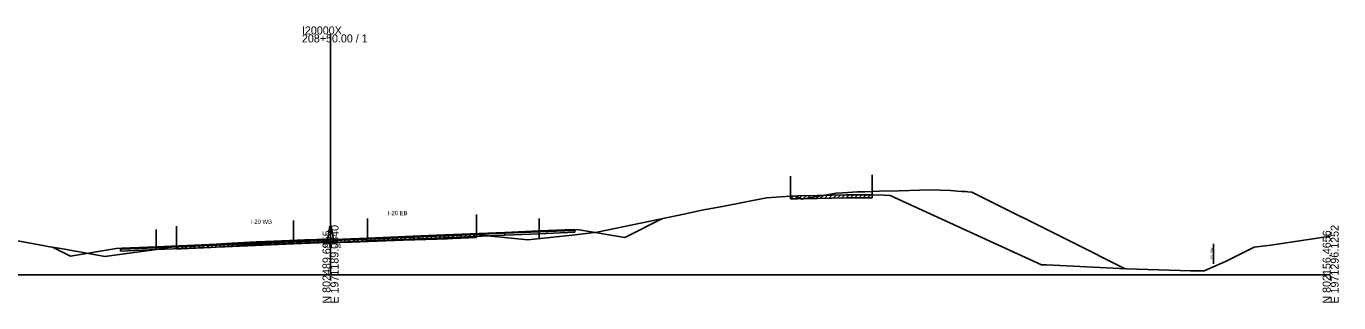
# Model space of a CAD drawing. Extents: x -4026 to 9638, y -10 to 19609.
# Drawn here: x 6243.5 to 6702.8, y 9990.3 to 10086.9 of the extents above; entities that cross this region are included whole.
import ezdxf

# ---------------------------------------------------------------- set-up
doc = ezdxf.new("R2010")
doc.units = 0
for name, color, linetype in [('RD_EX_Road', 7, 'Continuous'), ('RD_GPK_XS_Cell', 7, 'Continuous'), ('RD_PD_ALT1_TrvlWay', 7, 'Continuous'), ('RD_TX_Misc1', 7, 'Continuous'), ('RD_XS_Base', 7, 'Continuous'), ('RD_XS_ExGround', 7, 'Continuous'), ('RD_XS_ExPaveRet', 7, 'Continuous'), ('RD_XS_ExRW', 7, 'Continuous'), ('RD_XS_Greenside', 7, 'Continuous'), ('RD_XS_MedBWall', 7, 'Continuous'), ('RD_XS_Pave', 7, 'Continuous'), ('RD_XS_PaveOvlay', 7, 'Continuous'), ('RD_XS_TieSlope', 7, 'Continuous'), ('RD_XS_TX_Elev_EX', 7, 'Continuous')]:
    doc.layers.add(name, color=color, linetype=linetype)

msp = doc.modelspace()

# ---------------------------------------------------------------- linework, layer by layer
at = {"layer": 'RD_EX_Road'}
for p, q in [((6510.96, 10034.58), (6510.96, 10027.58)), ((6539.51, 10035.03), (6539.51, 10028.03)), ((6401.08, 10021.13), (6401.08, 10014.13)), ((6296.09, 10017.1), (6296.09, 10010.1))]:
    msp.add_line(p, q, dxfattribs=at)
at = {"layer": 'RD_GPK_XS_Cell'}
for p, q in [((6350, 10000), (6350, 10084.1)), ((6000, 10000), (6350, 10000)), ((6350, 10000), (6700, 10000))]:
    msp.add_line(p, q, dxfattribs=at)
at = {"layer": 'RD_PD_ALT1_TrvlWay'}
for p, q in [((6337, 10019.08), (6337, 10012.08)), ((6363, 10019.7), (6363, 10012.7)), ((6423, 10019.72), (6423, 10012.72)), ((6289, 10015.95), (6289, 10008.95))]:
    msp.add_line(p, q, dxfattribs=at)
at = {"layer": 'RD_XS_Base'}
for points in [[(6363, 10012.56), (6387, 10013.57), (6411, 10014.57)], [(6411, 10013.9), (6387, 10012.9), (6363, 10011.89)], [(6411, 10014.57), (6423, 10015.08)], [(6411, 10013.9), (6411, 10014.57)], [(6423, 10014.41), (6411, 10013.9)], [(6435.5, 10015.6), (6435, 10015.58), (6423, 10015.08)], [(6423, 10015.08), (6423, 10014.41)], [(6423, 10014.41), (6435.5, 10014.93)], [(6435.5, 10014.93), (6435.5, 10015.6)], [(6276.5, 10009.02), (6277, 10009.04), (6289, 10009.54)], [(6276.5, 10008.35), (6276.5, 10009.02)], [(6289, 10008.87), (6276.5, 10008.35)], [(6337, 10011.55), (6313, 10010.55), (6289, 10009.54)], [(6289, 10008.87), (6313, 10009.88), (6337, 10010.88)], [(6289, 10009.54), (6289, 10008.87)], [(6289, 10009.54), (6289, 10009.54), (6289, 10008.87), (6289, 10008.87)], [(6349, 10012.07), (6337, 10011.55)], [(6337, 10010.88), (6337, 10011.55)], [(6337, 10010.88), (6349, 10011.4)], [(6349, 10011.4), (6349, 10012.07)], [(6351, 10012.06), (6363, 10012.56)], [(6351, 10011.39), (6351, 10012.06)], [(6363, 10011.89), (6351, 10011.39)], [(6363, 10011.89), (6363, 10012.56)]]:
    msp.add_lwpolyline(points, dxfattribs=at)
at = {"layer": 'RD_XS_ExGround'}
msp.add_line((6545.81, 10027.82), (6598.82, 10003.53), dxfattribs=at)
for points in [[(6231.64, 10013.61), (6249.36, 10010.31), (6251.07, 10009.96), (6256.34, 10009.11), (6271.07, 10006.48), (6290.77, 10009.2), (6292.75, 10009.51), (6293.46, 10009.72), (6294.16, 10009.84), (6296.09, 10010.1), (6297.72, 10010.16), (6308.08, 10010.62), (6315.44, 10011.13), (6323.95, 10011.64), (6330.22, 10011.82), (6341.05, 10012.25), (6345.17, 10012.38), (6347.87, 10012.55), (6349.68, 10012.43), (6350, 10012.41), (6350.86, 10012.36), (6353.46, 10012.4), (6357.2, 10012.49), (6375.44, 10013.16), (6379.53, 10013.34), (6387.23, 10013.55), (6390.91, 10013.69), (6392.86, 10013.78), (6401.08, 10014.13), (6406.25, 10013.61), (6419.1, 10012.32), (6434.61, 10013.88), (6443.33, 10014.92), (6474.23, 10021.37), (6480, 10022.61), (6487.19, 10024), (6502.61, 10026.99), (6509.4, 10027.45), (6510.96, 10027.58), (6511.52, 10027.59), (6513.4, 10027.66), (6520.36, 10027.79), (6530.52, 10027.98), (6536.59, 10028), (6539.51, 10028.03), (6543.78, 10027.88), (6545.81, 10027.82)], [(6598.82, 10003.53), (6600.61, 10003.52), (6628.53, 10002.11), (6651, 10001.47), (6655.75, 10001.49), (6663.23, 10004.76), (6673.27, 10009.67), (6679.08, 10010.39), (6700, 10013.53)]]:
    msp.add_lwpolyline(points, dxfattribs=at)
at = {"layer": 'RD_XS_ExPaveRet'}
for p, q in [((6510.96, 10026.58), (6511.99, 10027.6)), ((6510.96, 10026.58), (6510.96, 10027.58)), ((6512.46, 10026.62), (6513.5, 10027.66)), ((6513.96, 10026.67), (6514.98, 10027.69)), ((6515.46, 10026.7), (6516.48, 10027.72)), ((6516.96, 10026.73), (6517.98, 10027.75)), ((6518.46, 10026.75), (6519.48, 10027.77)), ((6519.96, 10026.78), (6520.98, 10027.8)), ((6520.36, 10026.79), (6530.52, 10026.98)), ((6521.46, 10026.81), (6522.48, 10027.83)), ((6522.96, 10026.84), (6523.98, 10027.86)), ((6524.46, 10026.87), (6525.48, 10027.89)), ((6525.96, 10026.89), (6526.98, 10027.91)), ((6527.46, 10026.92), (6528.48, 10027.94)), ((6528.96, 10026.95), (6529.98, 10027.97)), ((6530.46, 10026.98), (6531.47, 10027.98)), ((6530.52, 10026.98), (6536.59, 10027)), ((6531.96, 10026.98), (6532.96, 10027.99)), ((6533.46, 10026.99), (6534.46, 10027.99)), ((6534.96, 10026.99), (6535.96, 10028)), ((6536.46, 10027), (6537.47, 10028.01)), ((6536.59, 10027), (6539.51, 10027.03)), ((6537.96, 10027.01), (6538.97, 10028.03)), ((6539.51, 10028.03), (6539.51, 10027.03)), ((6510.96, 10026.58), (6511.52, 10026.59)), ((6511.52, 10026.59), (6513.4, 10026.66)), ((6513.4, 10026.66), (6520.36, 10026.79)), ((6372.59, 10012.06), (6373.63, 10013.1)), ((6374.09, 10012.11), (6375.13, 10013.15)), ((6375.59, 10012.17), (6376.63, 10013.21)), ((6377.09, 10012.23), (6378.13, 10013.28)), ((6378.59, 10012.3), (6379.63, 10013.34)), ((6380.09, 10012.35), (6381.12, 10013.38)), ((6381.59, 10012.4), (6382.62, 10013.42)), ((6383.09, 10012.44), (6384.12, 10013.46)), ((6384.59, 10012.48), (6385.62, 10013.51)), ((6386.09, 10012.52), (6387.12, 10013.55)), ((6387.59, 10012.56), (6388.62, 10013.6)), ((6389.09, 10012.62), (6390.12, 10013.66)), ((6390.59, 10012.67), (6391.63, 10013.72)), ((6392.09, 10012.74), (6393.14, 10013.79)), ((6392.86, 10012.78), (6401.08, 10013.13)), ((6393.59, 10012.81), (6394.63, 10013.86)), ((6395.09, 10012.87), (6396.13, 10013.92)), ((6396.59, 10012.94), (6397.63, 10013.98)), ((6398.09, 10013), (6399.13, 10014.05)), ((6399.59, 10013.07), (6400.63, 10014.11)), ((6401.08, 10014.13), (6401.08, 10013.13)), ((6296.09, 10009.1), (6297.13, 10010.14)), ((6296.09, 10009.1), (6296.09, 10010.1)), ((6296.09, 10009.1), (6297.72, 10009.16)), ((6297.59, 10009.15), (6298.63, 10010.2)), ((6297.72, 10009.16), (6308.08, 10009.62)), ((6299.09, 10009.22), (6300.13, 10010.27)), ((6300.59, 10009.29), (6301.63, 10010.33)), ((6302.09, 10009.35), (6303.13, 10010.4)), ((6303.59, 10009.42), (6304.63, 10010.47)), ((6305.09, 10009.49), (6306.13, 10010.53)), ((6306.59, 10009.55), (6307.63, 10010.6)), ((6308.08, 10009.62), (6315.44, 10010.13)), ((6308.09, 10009.62), (6309.16, 10010.7)), ((6309.59, 10009.72), (6310.66, 10010.8)), ((6311.09, 10009.83), (6312.16, 10010.9)), ((6312.59, 10009.93), (6313.66, 10011.01)), ((6314.09, 10010.03), (6315.16, 10011.11)), ((6315.44, 10010.13), (6323.95, 10010.64)), ((6315.59, 10010.14), (6316.65, 10011.2)), ((6317.09, 10010.23), (6318.15, 10011.29)), ((6318.59, 10010.32), (6319.65, 10011.38)), ((6320.09, 10010.41), (6321.15, 10011.47)), ((6321.59, 10010.5), (6322.65, 10011.56)), ((6323.09, 10010.59), (6324.14, 10011.65)), ((6323.95, 10010.64), (6330.22, 10010.82)), ((6324.59, 10010.66), (6325.62, 10011.69)), ((6326.09, 10010.7), (6327.12, 10011.73)), ((6327.59, 10010.74), (6328.62, 10011.77)), ((6329.09, 10010.78), (6330.12, 10011.81)), ((6330.22, 10010.82), (6341.05, 10011.25)), ((6330.59, 10010.83), (6331.63, 10011.87)), ((6332.09, 10010.89), (6333.13, 10011.93)), ((6333.59, 10010.95), (6334.63, 10011.99)), ((6335.09, 10011.01), (6336.13, 10012.05)), ((6336.59, 10011.07), (6337.63, 10012.11)), ((6338.09, 10011.13), (6339.13, 10012.17)), ((6339.59, 10011.19), (6340.63, 10012.23)), ((6341.05, 10011.25), (6345.17, 10011.38)), ((6341.09, 10011.25), (6342.12, 10012.28)), ((6342.59, 10011.29), (6343.62, 10012.33)), ((6344.09, 10011.34), (6345.12, 10012.37)), ((6345.17, 10011.38), (6347.87, 10011.55)), ((6345.59, 10011.4), (6346.65, 10012.47)), ((6347.09, 10011.5), (6348.12, 10012.53)), ((6347.87, 10011.55), (6349.68, 10011.43)), ((6348.59, 10011.5), (6349.53, 10012.44)), ((6349.68, 10011.43), (6350, 10011.41)), ((6350, 10011.41), (6350.86, 10011.36)), ((6350.09, 10011.41), (6351.04, 10012.36)), ((6350.86, 10011.36), (6353.46, 10011.4)), ((6351.59, 10011.37), (6352.6, 10012.38)), ((6353.09, 10011.39), (6354.11, 10012.41)), ((6353.46, 10011.4), (6357.2, 10011.49)), ((6354.59, 10011.42), (6355.61, 10012.45)), ((6356.09, 10011.46), (6357.11, 10012.48)), ((6357.2, 10011.49), (6375.44, 10012.16)), ((6357.59, 10011.5), (6358.63, 10012.54)), ((6359.09, 10011.56), (6360.13, 10012.6)), ((6360.59, 10011.61), (6361.63, 10012.65)), ((6362.09, 10011.67), (6363.13, 10012.71)), ((6363.59, 10011.72), (6364.63, 10012.76)), ((6365.09, 10011.78), (6366.13, 10012.82)), ((6366.59, 10011.84), (6367.63, 10012.87)), ((6368.09, 10011.89), (6369.13, 10012.93)), ((6369.59, 10011.95), (6370.63, 10012.99)), ((6371.09, 10012), (6372.13, 10013.04)), ((6375.44, 10012.16), (6379.53, 10012.34)), ((6379.53, 10012.34), (6387.23, 10012.55)), ((6387.23, 10012.55), (6390.91, 10012.69)), ((6390.91, 10012.69), (6392.86, 10012.78))]:
    msp.add_line(p, q, dxfattribs=at)
at = {"layer": 'RD_XS_ExRW'}
msp.add_line((6659.02, 10003.92), (6659.02, 10010.92), dxfattribs=at)
at = {"layer": 'RD_XS_Greenside'}
for points in [[(6435, 10015.92), (6437, 10015.75)], [(6437, 10015.75), (6453, 10013.08)], [(6275, 10009.21), (6259, 10006.54)], [(6277, 10009.37), (6275, 10009.21)]]:
    msp.add_lwpolyline(points, dxfattribs=at)
at = {"layer": 'RD_XS_MedBWall'}
for points in [[(6349, 10012.4), (6349.75, 10017.07)], [(6349.75, 10017.07), (6350.25, 10017.07), (6351, 10012.39)], [(6349, 10011.39), (6349, 10012.07), (6349, 10012.4)], [(6351, 10011.39), (6349, 10011.39)], [(6351, 10012.39), (6351, 10012.06), (6351, 10011.39)]]:
    msp.add_lwpolyline(points, dxfattribs=at)
at = {"layer": 'RD_XS_Pave'}
for points in [[(6512.81, 10027.61), (6514.01, 10027.01), (6514.96, 10026.54), (6520.28, 10027.43), (6526.97, 10028.55), (6529.23, 10028.73), (6530.97, 10028.87), (6534.41, 10029.02), (6536.97, 10029.12), (6541.97, 10029.26), (6548.98, 10029.45), (6556.16, 10029.64), (6560.98, 10029.77), (6563.33, 10029.68), (6566.99, 10029.54), (6569.45, 10029.35), (6570.99, 10029.23), (6571.72, 10029.17), (6572.21, 10029.13), (6573.08, 10029.06), (6574.49, 10028.95), (6609.26, 10011.61), (6628.14, 10002.2)], [(6411, 10014.74), (6387, 10013.73), (6363, 10012.73)], [(6363, 10012.56), (6387, 10013.57), (6411, 10014.57)], [(6411, 10014.74), (6423, 10015.25)], [(6423, 10015.08), (6411, 10014.57)], [(6411, 10014.57), (6411, 10014.74)], [(6435, 10015.75), (6423, 10015.25)], [(6423, 10015.08), (6435, 10015.58)], [(6423, 10015.25), (6423, 10015.08)], [(6435, 10015.58), (6435, 10015.75)], [(6277, 10009.2), (6289, 10009.71)], [(6289, 10009.54), (6277, 10009.04)], [(6277, 10009.04), (6277, 10009.2)], [(6289, 10009.71), (6313, 10010.72), (6337, 10011.72)], [(6337, 10011.55), (6313, 10010.55), (6289, 10009.54)], [(6289, 10009.71), (6289, 10009.71), (6289, 10009.54), (6289, 10009.54)], [(6289, 10009.54), (6289, 10009.71)], [(6337, 10011.72), (6349, 10012.24)], [(6349, 10012.07), (6337, 10011.55)], [(6337, 10011.55), (6337, 10011.72)], [(6349, 10012.24), (6349, 10012.07)], [(6363, 10012.73), (6351, 10012.23)], [(6351, 10012.06), (6363, 10012.56)], [(6351, 10012.23), (6351, 10012.06)], [(6363, 10012.73), (6363, 10012.56)]]:
    msp.add_lwpolyline(points, dxfattribs=at)
at = {"layer": 'RD_XS_PaveOvlay'}
for points in [[(6411, 10014.91), (6387, 10013.9), (6363, 10012.89)], [(6363, 10012.73), (6387, 10013.73), (6411, 10014.74)], [(6411, 10014.91), (6423, 10015.41)], [(6423, 10015.25), (6411, 10014.74)], [(6411, 10014.74), (6411, 10014.91)], [(6423, 10015.41), (6435, 10015.92)], [(6435, 10015.75), (6423, 10015.25)], [(6423, 10015.41), (6423, 10015.25)], [(6435, 10015.92), (6435, 10015.75)], [(6277, 10009.37), (6289, 10009.88)], [(6289, 10009.71), (6277, 10009.2)], [(6277, 10009.2), (6277, 10009.37)], [(6289, 10009.88), (6313, 10010.88), (6337, 10011.89)], [(6337, 10011.72), (6313, 10010.72), (6289, 10009.71)], [(6289, 10009.71), (6289, 10009.88)], [(6289, 10009.88), (6289, 10009.88), (6289, 10009.71), (6289, 10009.71)], [(6337, 10011.89), (6349, 10012.4)], [(6349, 10012.24), (6337, 10011.72)], [(6337, 10011.89), (6337, 10011.72)], [(6349, 10012.4), (6349, 10012.24)], [(6363, 10012.89), (6351, 10012.39)], [(6351, 10012.23), (6363, 10012.73)], [(6351, 10012.39), (6351, 10012.23)], [(6363, 10012.89), (6363, 10012.73)]]:
    msp.add_lwpolyline(points, dxfattribs=at)
at = {"layer": 'RD_XS_TieSlope'}
for points in [[(6453, 10013.08), (6466.23, 10019.7)], [(6259, 10006.54), (6252.69, 10009.7)]]:
    msp.add_lwpolyline(points, dxfattribs=at)

# ---------------------------------------------------------------- texts
at = {"layer": 'RD_GPK_XS_Cell'}
for s, p in [('I20000X', (6340, 10084.1)), ('208+50.00 / 1', (6340, 10081.3))]:
    msp.add_text(s, height=2.8, dxfattribs=at).set_placement(p)
for s, p in [('N 802489.6955', (6350, 9990)), ('E 1971189.0840', (6352.8, 9990)), ('N 802156.4656', (6700, 9990)), ('E 1971296.1252', (6702.8, 9990))]:
    msp.add_text(s, height=2.8, rotation=90, dxfattribs=at).set_placement(p)
at = {"layer": 'RD_TX_Misc1'}
for s, p in [('I-20 EB', (6370.06, 10020.9)), ('I-20 WB', (6322.06, 10017.88))]:
    msp.add_text(s, height=1.5, dxfattribs=at).set_placement(p)
at = {"layer": 'RD_XS_ExRW'}
msp.add_text('EX. R/W ', height=0.75, rotation=90, dxfattribs=at).set_placement((6658.77, 10005.6))
at = {"layer": 'RD_XS_TX_Elev_EX'}
msp.add_text('301.41', height=1.5, dxfattribs=at).set_placement((6347.52, 10009.41))

doc.saveas('drawing.dxf')
